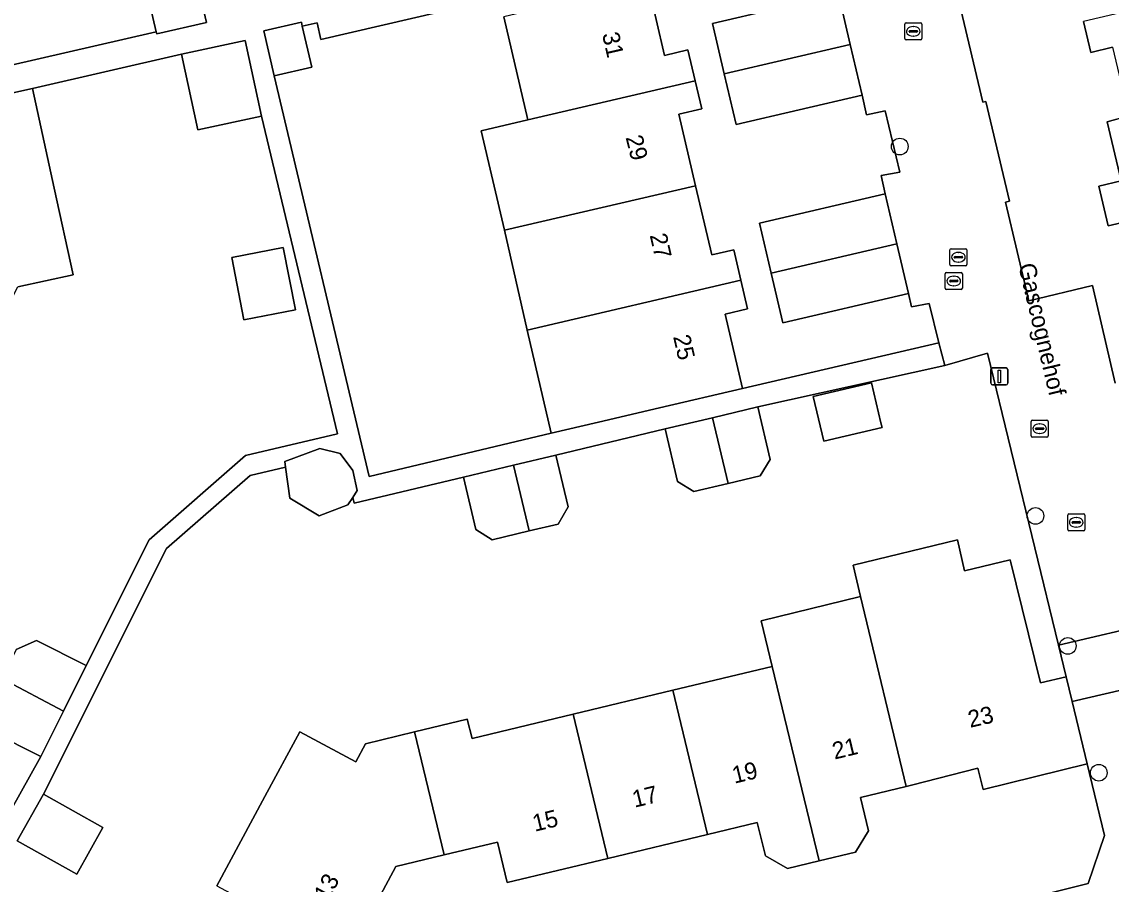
# Model space of a CAD drawing. Extents: x 158455 to 159797, y 387218 to 388672.
# Drawn here: x 159447.8 to 159511.7, y 388526 to 388576.6 of the extents above; entities that cross this region are included whole.
import ezdxf

# ---------------------------------------------------------------- set-up
doc = ezdxf.new("R2010")
doc.units = 0
for name, color, linetype in [('IMGEO_Boom', 7, 'Continuous'), ('IMGEO_Erf', 7, 'Continuous'), ('IMGEO_Kolk', 7, 'Continuous'), ('IMGEO_Lichtmast', 7, 'Continuous'), ('IMGEO_Muur', 7, 'Continuous'), ('IMGEO_Openbare_ruimte_label', 7, 'Continuous'), ('IMGEO_Pand', 7, 'Continuous'), ('IMGEO_Pand_nummerreeks', 7, 'Continuous'), ('IMGEO_Rioolput', 7, 'Continuous'), ('IMGEO_Voetpad_open', 7, 'Continuous'), ('IMGEO_Woonerf_open', 7, 'Continuous')]:
    doc.layers.add(name, color=color, linetype=linetype)

msp = doc.modelspace()

# ---------------------------------------------------------------- linework, layer by layer
at = {"layer": 'IMGEO_Boom'}
for centre in [(159499.313, 388569.278), (159507.272, 388547.603), (159509.166, 388539.975), (159510.984, 388532.539)]:
    msp.add_circle(centre, 0.489, dxfattribs=at)
at = {"layer": 'IMGEO_Erf'}
for points in [[(159455.64, 388589.022), (159453.317, 388588.464), (159452.106, 388593.503), (159454.471, 388594.071), (159454.238, 388595.128), (159451.784, 388594.67), (159451.132, 388598.158), (159453.426, 388598.587), (159453.107, 388599.965), (159450.122, 388599.274), (159447.139, 388598.583), (159446.811, 388599.997), (159438.77, 388598.115), (159440.209, 388591.856), (159441.545, 388586.047), (159441.61, 388585.767), (159444.103, 388586.341), (159445.159, 388581.748), (159445.504, 388580.249), (159446.944, 388573.987), (159455.708, 388576.016), (159455.008, 388579.062), (159457.798, 388579.704)], [(159460.133, 388562.768), (159463.158, 388563.362), (159463.877, 388559.697), (159460.853, 388559.103)], [(159494.865, 388551.986), (159494.242, 388554.613), (159497.648, 388555.421), (159498.207, 388553.066), (159498.272, 388552.795)]]:
    msp.add_lwpolyline(points, close=True, dxfattribs=at)
for points in [[(159495.653, 388582.594), (159465.367, 388575.569), (159465.142, 388576.541), (159464.275, 388576.34), (159464.833, 388573.932), (159462.631, 388573.421), (159468.193, 388549.928), (159478.868, 388552.462), (159477.456, 388558.513), (159476.135, 388564.366), (159474.771, 388570.208), (159477.497, 388570.845), (159476.084, 388576.898)], [(159484.528, 388578.868), (159485.518, 388574.624), (159486.89, 388574.944), (159487.311, 388573.138), (159487.696, 388571.487), (159486.361, 388571.176), (159487.34, 388566.983), (159488.289, 388562.916), (159489.579, 388563.217), (159489.994, 388561.441), (159490.387, 388559.756), (159489.065, 388559.448), (159490.084, 388555.08), (159501.611, 388557.768), (159501.031, 388560.063), (159500, 388559.878), (159499.819, 388560.654), (159492.457, 388558.936), (159491.776, 388561.857), (159491.093, 388564.783), (159498.455, 388566.501), (159498.226, 388567.576), (159499.315, 388567.771), (159498.458, 388571.376), (159497.37, 388571.141), (159497.102, 388572.295), (159489.711, 388570.57), (159489.018, 388573.537), (159488.325, 388576.505), (159495.717, 388578.231)], [(159502.825, 388577.646), (159504.189, 388571.886), (159504.351, 388571.924), (159505.742, 388566.078), (159505.504, 388566.021), (159506.882, 388560.227), (159510.608, 388561.117), (159511.952, 388555.403)], [(159511.794, 388575.101), (159510.522, 388574.799), (159510.091, 388576.614)], [(159447.5, 388539.769), (159448.68, 388540.287), (159451.608, 388538.823), (159455.297, 388546.202), (159460.937, 388551.16), (159466.346, 388552.422), (159461.882, 388571.069), (159458.151, 388570.258), (159457.187, 388574.696), (159448.458, 388572.677), (159449.728, 388566.836), (159450.834, 388561.749), (159447.6, 388561.046)], [(159512.795, 388564.923), (159511.538, 388564.625), (159510.983, 388566.963), (159512.295, 388567.276), (159511.478, 388570.721), (159512.748, 388571.079)], [(159459.271, 388525.903), (159462.083, 388531.137), (159464.126, 388534.939), (159467.41, 388533.174), (159467.982, 388534.239), (159470.856, 388534.931), (159473.952, 388535.676), (159474.226, 388534.539), (159480.166, 388535.969), (159486, 388537.373), (159491.833, 388538.778), (159491.191, 388541.453), (159497.016, 388542.883), (159496.577, 388544.709), (159502.693, 388546.198), (159503.102, 388544.377), (159505.784, 388545.035), (159507.56, 388537.803), (159509.063, 388538.173), (159508.616, 388540.017), (159504.458, 388557.158), (159501.948, 388556.436), (159490.98, 388553.998), (159491.711, 388550.916), (159491.118, 388549.952), (159489.251, 388549.509), (159487.239, 388549.031), (159486.285, 388549.628), (159485.553, 388552.71), (159479.15, 388551.173), (159479.872, 388548.135), (159479.287, 388547.127), (159477.58, 388546.722), (159475.405, 388546.205), (159474.455, 388546.802), (159473.724, 388549.885), (159467.309, 388548.362), (159467.233, 388548.682), (159466.953, 388548.249), (159465.271, 388547.62), (159463.551, 388548.642), (159463.287, 388550.471), (159461.209, 388549.986), (159456.307, 388545.697), (159449.101, 388531.28), (159452.582, 388529.324), (159451.042, 388526.584), (159447.561, 388528.54)], [(159445.98, 388528.223), (159448.944, 388533.496), (159446.085, 388534.925)], [(159500, 388523.433), (159510.355, 388526.041), (159511.321, 388528.864), (159510.306, 388533.05), (159504.198, 388531.549), (159503.89, 388532.801), (159500, 388531.809), (159499.697, 388531.736), (159497.002, 388531.086), (159497.475, 388529.123), (159496.724, 388527.883), (159494.58, 388527.361), (159492.73, 388526.911), (159491.429, 388527.658), (159490.956, 388529.621), (159488.034, 388528.918), (159482.2, 388527.513), (159476.285, 388526.089), (159475.714, 388528.462), (159472.594, 388527.711), (159469.756, 388527.027), (159466.939, 388521.783)]]:
    msp.add_lwpolyline(points, dxfattribs=at)
at = {"layer": 'IMGEO_Kolk'}
for p, q in [((159499.604, 388575.612), (159499.604, 388576.464)), ((159499.679, 388576.538), (159500.531, 388576.538)), ((159499.863, 388576.032), (159499.863, 388576.044)), ((159499.906, 388576.081), (159500.304, 388576.081)), ((159500.092, 388576.318), (159500.117, 388576.318)), ((159500.347, 388576.044), (159500.347, 388576.032)), ((159500.605, 388576.464), (159500.605, 388575.612)), ((159500.531, 388575.538), (159499.679, 388575.538)), ((159500.301, 388575.995), (159499.903, 388575.995)), ((159500.115, 388575.758), (159500.09, 388575.758)), ((159502.328, 388563.284), (159503.18, 388563.284)), ((159502.253, 388562.358), (159502.253, 388563.21)), ((159502.512, 388562.778), (159502.512, 388562.79)), ((159502.95, 388562.741), (159502.552, 388562.741)), ((159502.555, 388562.827), (159502.953, 388562.827)), ((159502.741, 388563.064), (159502.766, 388563.064)), ((159502.996, 388562.79), (159502.996, 388562.778)), ((159503.254, 388563.21), (159503.254, 388562.358)), ((159503.18, 388562.284), (159502.328, 388562.284)), ((159502.764, 388562.504), (159502.739, 388562.504)), ((159509.161, 388546.804), (159509.161, 388547.656)), ((159509.236, 388547.73), (159510.088, 388547.73)), ((159509.463, 388547.273), (159509.861, 388547.273)), ((159509.649, 388547.51), (159509.674, 388547.51)), ((159510.162, 388547.656), (159510.162, 388546.804)), ((159510.088, 388546.73), (159509.236, 388546.73)), ((159509.42, 388547.224), (159509.42, 388547.236)), ((159509.858, 388547.187), (159509.46, 388547.187)), ((159509.672, 388546.95), (159509.647, 388546.95)), ((159509.904, 388547.236), (159509.904, 388547.224))]:
    msp.add_line(p, q, dxfattribs=at)
for points in [[(159499.604, 388575.612), (159499.604, 388576.464)], [(159499.679, 388576.538), (159500.531, 388576.538)], [(159500.605, 388576.464), (159500.605, 388575.612)], [(159500.531, 388575.538), (159499.679, 388575.538)], [(159502.328, 388563.284), (159503.18, 388563.284)], [(159502.253, 388562.358), (159502.253, 388563.21)], [(159503.254, 388563.21), (159503.254, 388562.358)], [(159503.18, 388562.284), (159502.328, 388562.284)], [(159509.161, 388546.804), (159509.161, 388547.656)], [(159509.236, 388547.73), (159510.088, 388547.73)], [(159510.162, 388547.656), (159510.162, 388546.804)], [(159510.088, 388546.73), (159509.236, 388546.73)]]:
    msp.add_lwpolyline(points, dxfattribs=at)
for centre, radius, start, end in [((159499.681, 388576.462), 0.0765, 91.55205, 178.44795), ((159499.681, 388576.462), 0.0765, 91.55205, 178.44795), ((159499.903, 388576.041), 0.0403, 85.87752, 175.75265), ((159499.9, 388576.031), 0.0366, 178.93798, 274.71019), ((159500.304, 388576.038), 0.043, 264.86636, 352.45326), ((159500.308, 388576.043), 0.0386, 1.73085, 96.63898), ((159500.529, 388576.462), 0.0765, 1.55205, 88.44795), ((159500.529, 388576.462), 0.0765, 1.55205, 88.44795), ((159499.681, 388575.614), 0.0765, 181.55205, 268.44795), ((159499.681, 388575.614), 0.0765, 181.55205, 268.44795), ((159500.529, 388575.614), 0.0765, 271.55205, 358.44795), ((159500.529, 388575.614), 0.0765, 271.55205, 358.44795), ((159502.33, 388563.208), 0.0765, 91.55205, 178.44795), ((159502.33, 388563.208), 0.0765, 91.55205, 178.44795), ((159503.178, 388563.208), 0.0765, 1.55205, 88.44795), ((159503.178, 388563.208), 0.0765, 1.55205, 88.44795), ((159502.552, 388562.787), 0.0403, 85.87752, 175.75265), ((159502.549, 388562.777), 0.0366, 178.93798, 274.71019), ((159502.953, 388562.784), 0.043, 264.86636, 352.45326), ((159502.957, 388562.789), 0.0386, 1.73085, 96.63898), ((159502.33, 388562.36), 0.0765, 181.55205, 268.44795), ((159502.33, 388562.36), 0.0765, 181.55205, 268.44795), ((159503.178, 388562.36), 0.0765, 271.55205, 358.44795), ((159503.178, 388562.36), 0.0765, 271.55205, 358.44795), ((159509.238, 388547.654), 0.0765, 91.55205, 178.44795), ((159509.238, 388547.654), 0.0765, 91.55205, 178.44795), ((159509.46, 388547.233), 0.0403, 85.87752, 175.75265), ((159509.865, 388547.235), 0.0386, 1.73085, 96.63898), ((159510.086, 388547.654), 0.0765, 1.55205, 88.44795), ((159510.086, 388547.654), 0.0765, 1.55205, 88.44795), ((159509.238, 388546.806), 0.0765, 181.55205, 268.44795), ((159509.238, 388546.806), 0.0765, 181.55205, 268.44795), ((159509.457, 388547.223), 0.0366, 178.93798, 274.71019), ((159509.861, 388547.23), 0.043, 264.86636, 352.45326), ((159510.086, 388546.806), 0.0765, 271.55205, 358.44795), ((159510.086, 388546.806), 0.0765, 271.55205, 358.44795)]:
    msp.add_arc(centre, radius, start, end, dxfattribs=at)
for centre, major_axis, ratio, start_param, end_param in [((159500.091, 388576.038), (-0.387, 0.002), 0.722429, 4.712389, 7.853982), ((159500.116, 388576.038), (-0.39, 0.002), 0.717154, 1.570796, 4.712389), ((159502.74, 388562.784), (-0.387, 0.002), 0.722429, 4.712389, 7.853982), ((159502.765, 388562.784), (-0.39, 0.002), 0.717154, 1.570796, 4.712389), ((159509.648, 388547.23), (-0.387, 0.002), 0.722429, 4.712389, 7.853982), ((159509.673, 388547.23), (-0.39, 0.002), 0.717154, 1.570796, 4.712389)]:
    msp.add_ellipse(centre, major_axis=major_axis, ratio=ratio, start_param=start_param, end_param=end_param, dxfattribs=at)
at = {"layer": 'IMGEO_Lichtmast'}
for p, q in [((159504.755, 388556.291), (159505.545, 388556.291)), ((159505.545, 388556.291), (159504.755, 388556.291)), ((159504.655, 388555.391), (159504.655, 388556.191)), ((159504.655, 388556.191), (159504.655, 388555.391)), ((159505.645, 388556.191), (159505.645, 388555.391)), ((159505.645, 388555.391), (159505.645, 388556.191)), ((159505.545, 388555.291), (159504.755, 388555.291)), ((159504.755, 388555.291), (159505.545, 388555.291))]:
    msp.add_line(p, q, dxfattribs=at)
msp.add_lwpolyline([(159505.075, 388556.166), (159505.225, 388556.166), (159505.225, 388555.416), (159505.075, 388555.416), (159505.075, 388556.166)], dxfattribs=at)
for centre, start, end in [((159504.755, 388556.191), 90, 180), ((159504.755, 388556.191), 90, 180), ((159505.545, 388556.191), 0, 90), ((159505.545, 388556.191), 360, 90), ((159504.755, 388555.391), 180, 270), ((159504.755, 388555.391), 180, 270), ((159505.545, 388555.391), 270, 0), ((159505.545, 388555.391), 270, 0)]:
    msp.add_arc(centre, 0.1, start, end, dxfattribs=at)
at = {"layer": 'IMGEO_Muur'}
for points in [[(159504.458, 388557.158), (159508.616, 388540.017)], [(159508.616, 388540.017), (159509.063, 388538.173)]]:
    msp.add_lwpolyline(points, dxfattribs=at)
at = {"layer": 'IMGEO_Pand'}
for points in [[(159457.798, 388579.704), (159455.008, 388579.062), (159455.708, 388576.016), (159455.738, 388575.887), (159458.646, 388576.556), (159457.916, 388579.731)], [(159510.091, 388576.614), (159510.522, 388574.799), (159511.794, 388575.101), (159512.748, 388571.079), (159521.251, 388573.095), (159524.192, 388573.791), (159523.846, 388575.252), (159524.333, 388575.367), (159523.794, 388577.641), (159523.307, 388577.526), (159522.809, 388579.629), (159519.866, 388578.931)], [(159487.311, 388573.138), (159486.89, 388574.944), (159485.518, 388574.624), (159484.528, 388578.868), (159479.659, 388577.732), (159476.084, 388576.898), (159477.497, 388570.845)], [(159496.409, 388575.264), (159495.717, 388578.231), (159488.325, 388576.505), (159489.018, 388573.537)], [(159464.275, 388576.34), (159464.218, 388576.585), (159462.015, 388576.074), (159462.631, 388573.421), (159464.833, 388573.932)], [(159457.187, 388574.696), (159458.151, 388570.258), (159461.882, 388571.069), (159460.918, 388575.507)], [(159496.409, 388575.264), (159489.018, 388573.537), (159489.711, 388570.57), (159497.102, 388572.295)], [(159487.34, 388566.983), (159486.361, 388571.176), (159487.696, 388571.487), (159487.311, 388573.138), (159477.497, 388570.845), (159474.771, 388570.208), (159476.135, 388564.366)], [(159521.251, 388573.095), (159512.748, 388571.079), (159511.478, 388570.721), (159512.295, 388567.276), (159510.983, 388566.963), (159511.538, 388564.625), (159512.795, 388564.923), (159522.636, 388567.256)], [(159439.795, 388562.619), (159446.547, 388559.053), (159447.6, 388561.046), (159450.834, 388561.749), (159449.728, 388566.836), (159448.458, 388572.677), (159443.468, 388571.593), (159438.581, 388570.531), (159438.99, 388568.65), (159440.031, 388568.877), (159440.926, 388564.76)], [(159489.994, 388561.441), (159489.579, 388563.217), (159488.289, 388562.916), (159487.34, 388566.983), (159476.135, 388564.366), (159477.456, 388558.513)], [(159491.776, 388561.857), (159499.137, 388563.577), (159498.455, 388566.501), (159491.093, 388564.783)], [(159463.877, 388559.697), (159463.158, 388563.362), (159460.133, 388562.768), (159460.853, 388559.103)], [(159491.776, 388561.857), (159492.457, 388558.936), (159499.819, 388560.654), (159499.137, 388563.577)], [(159489.994, 388561.441), (159477.456, 388558.513), (159478.868, 388552.462), (159481.637, 388553.108), (159485.215, 388553.943), (159490.084, 388555.08), (159489.065, 388559.448), (159490.387, 388559.756)], [(159498.272, 388552.795), (159498.207, 388553.066), (159497.648, 388555.421), (159494.242, 388554.613), (159494.865, 388551.986)], [(159490.98, 388553.998), (159488.323, 388553.367), (159489.251, 388549.509), (159491.118, 388549.952), (159491.711, 388550.916)], [(159488.323, 388553.367), (159485.553, 388552.71), (159486.285, 388549.628), (159487.239, 388549.031), (159489.251, 388549.509)], [(159466.491, 388551.263), (159465.298, 388551.564), (159463.24, 388550.793), (159463.287, 388550.471), (159463.551, 388548.642), (159465.271, 388547.62), (159466.953, 388548.249), (159467.233, 388548.682), (159467.495, 388549.088), (159467.238, 388550.277)], [(159479.15, 388551.173), (159476.652, 388550.58), (159477.58, 388546.722), (159479.287, 388547.127), (159479.872, 388548.135)], [(159476.652, 388550.58), (159473.724, 388549.885), (159474.455, 388546.802), (159475.405, 388546.205), (159477.58, 388546.722)], [(159505.784, 388545.035), (159503.102, 388544.377), (159502.693, 388546.198), (159496.577, 388544.709), (159497.016, 388542.883), (159499.697, 388531.736), (159500, 388531.809), (159503.89, 388532.801), (159504.198, 388531.549), (159510.306, 388533.05), (159509.418, 388536.712), (159509.063, 388538.173), (159507.56, 388537.803)], [(159494.58, 388527.361), (159496.724, 388527.883), (159497.475, 388529.123), (159497.002, 388531.086), (159499.697, 388531.736), (159497.016, 388542.883), (159491.191, 388541.453), (159491.833, 388538.778)], [(159451.608, 388538.823), (159448.68, 388540.287), (159447.5, 388539.769), (159446.652, 388538.073), (159450.276, 388536.159)], [(159494.58, 388527.361), (159491.833, 388538.778), (159486, 388537.373), (159488.034, 388528.918), (159490.956, 388529.621), (159491.429, 388527.658), (159492.73, 388526.911)], [(159450.276, 388536.159), (159446.652, 388538.073), (159445.733, 388536.234), (159446.085, 388534.925), (159448.944, 388533.496)], [(159486, 388537.373), (159480.166, 388535.969), (159482.2, 388527.513), (159488.034, 388528.918)], [(159472.594, 388527.711), (159475.714, 388528.462), (159476.285, 388526.089), (159482.2, 388527.513), (159480.166, 388535.969), (159474.226, 388534.539), (159473.952, 388535.676), (159470.856, 388534.931)], [(159459.271, 388525.903), (159466.939, 388521.783), (159469.756, 388527.027), (159472.594, 388527.711), (159470.856, 388534.931), (159467.982, 388534.239), (159467.41, 388533.174), (159464.126, 388534.939), (159462.083, 388531.137)], [(159452.582, 388529.324), (159449.101, 388531.28), (159447.561, 388528.54), (159451.042, 388526.584)]]:
    msp.add_lwpolyline(points, close=True, dxfattribs=at)
at = {"layer": 'IMGEO_Rioolput'}
for p, q in [((159501.981, 388560.962), (159501.981, 388561.814)), ((159502.056, 388561.888), (159502.908, 388561.888)), ((159502.24, 388561.382), (159502.24, 388561.394)), ((159502.678, 388561.345), (159502.28, 388561.345)), ((159502.283, 388561.431), (159502.681, 388561.431)), ((159502.469, 388561.668), (159502.494, 388561.668)), ((159502.724, 388561.394), (159502.724, 388561.382)), ((159502.982, 388561.814), (159502.982, 388560.962)), ((159502.908, 388560.888), (159502.056, 388560.888)), ((159502.492, 388561.108), (159502.467, 388561.108)), ((159507.016, 388552.299), (159507.016, 388553.151)), ((159507.091, 388553.225), (159507.943, 388553.225)), ((159507.504, 388553.005), (159507.529, 388553.005)), ((159508.017, 388553.151), (159508.017, 388552.299)), ((159507.275, 388552.719), (159507.275, 388552.731)), ((159507.713, 388552.682), (159507.315, 388552.682)), ((159507.318, 388552.768), (159507.716, 388552.768)), ((159507.527, 388552.445), (159507.502, 388552.445)), ((159507.759, 388552.731), (159507.759, 388552.719)), ((159507.943, 388552.225), (159507.091, 388552.225))]:
    msp.add_line(p, q, dxfattribs=at)
for points in [[(159501.981, 388560.962), (159501.981, 388561.814)], [(159502.056, 388561.888), (159502.908, 388561.888)], [(159502.982, 388561.814), (159502.982, 388560.962)], [(159502.908, 388560.888), (159502.056, 388560.888)], [(159507.016, 388552.299), (159507.016, 388553.151)], [(159507.091, 388553.225), (159507.943, 388553.225)], [(159508.017, 388553.151), (159508.017, 388552.299)], [(159507.943, 388552.225), (159507.091, 388552.225)]]:
    msp.add_lwpolyline(points, dxfattribs=at)
for centre, radius, start, end in [((159502.058, 388561.812), 0.0765, 91.55205, 178.44795), ((159502.058, 388561.812), 0.0765, 91.55205, 178.44795), ((159502.28, 388561.391), 0.0403, 85.87752, 175.75265), ((159502.277, 388561.381), 0.0366, 178.93798, 274.71019), ((159502.681, 388561.388), 0.043, 264.86636, 352.45326), ((159502.685, 388561.393), 0.0386, 1.73085, 96.63898), ((159502.906, 388561.812), 0.0765, 1.55205, 88.44795), ((159502.906, 388561.812), 0.0765, 1.55205, 88.44795), ((159502.058, 388560.964), 0.0765, 181.55205, 268.44795), ((159502.058, 388560.964), 0.0765, 181.55205, 268.44795), ((159502.906, 388560.964), 0.0765, 271.55205, 358.44795), ((159502.906, 388560.964), 0.0765, 271.55205, 358.44795), ((159507.093, 388553.149), 0.0765, 91.55205, 178.44795), ((159507.093, 388553.149), 0.0765, 91.55205, 178.44795), ((159507.941, 388553.149), 0.0765, 1.55205, 88.44795), ((159507.941, 388553.149), 0.0765, 1.55205, 88.44795), ((159507.315, 388552.728), 0.0403, 85.87752, 175.75265), ((159507.312, 388552.718), 0.0366, 178.93798, 274.71019), ((159507.716, 388552.725), 0.043, 264.86636, 352.45326), ((159507.72, 388552.73), 0.0386, 1.73085, 96.63898), ((159507.093, 388552.301), 0.0765, 181.55205, 268.44795), ((159507.093, 388552.301), 0.0765, 181.55205, 268.44795), ((159507.941, 388552.301), 0.0765, 271.55205, 358.44795), ((159507.941, 388552.301), 0.0765, 271.55205, 358.44795)]:
    msp.add_arc(centre, radius, start, end, dxfattribs=at)
for centre, major_axis, ratio, start_param, end_param in [((159502.468, 388561.388), (-0.387, 0.002), 0.722429, 4.712389, 7.853982), ((159502.493, 388561.388), (-0.39, 0.002), 0.717154, 1.570796, 4.712389), ((159507.503, 388552.725), (-0.387, 0.002), 0.722429, 4.712389, 7.853982), ((159507.528, 388552.725), (-0.39, 0.002), 0.717154, 1.570796, 4.712389)]:
    msp.add_ellipse(centre, major_axis=major_axis, ratio=ratio, start_param=start_param, end_param=end_param, dxfattribs=at)
at = {"layer": 'IMGEO_Voetpad_open'}
for points in [[(159447.561, 388528.54), (159449.101, 388531.28), (159456.307, 388545.697), (159461.209, 388549.986), (159463.287, 388550.471), (159463.24, 388550.793), (159465.298, 388551.564), (159466.491, 388551.263), (159467.238, 388550.277), (159467.495, 388549.088), (159467.233, 388548.682), (159467.309, 388548.362), (159473.724, 388549.885), (159476.652, 388550.58), (159479.15, 388551.173), (159485.553, 388552.71), (159488.323, 388553.367), (159490.98, 388553.998), (159501.948, 388556.436), (159501.611, 388557.768), (159490.084, 388555.08), (159485.215, 388553.943), (159481.637, 388553.108), (159478.868, 388552.462), (159468.193, 388549.928), (159462.631, 388573.421), (159462.015, 388576.074), (159464.218, 388576.585), (159464.275, 388576.34), (159465.142, 388576.541), (159465.367, 388575.569), (159495.653, 388582.594)], [(159457.916, 388579.731), (159458.646, 388576.556), (159455.738, 388575.887), (159455.708, 388576.016), (159446.944, 388573.987)], [(159443.468, 388571.593), (159448.458, 388572.677), (159457.187, 388574.696), (159460.918, 388575.507), (159461.882, 388571.069), (159466.346, 388552.422), (159460.937, 388551.16), (159455.297, 388546.202), (159451.608, 388538.823), (159450.276, 388536.159), (159448.944, 388533.496), (159445.98, 388528.223)]]:
    msp.add_lwpolyline(points, dxfattribs=at)
at = {"layer": 'IMGEO_Woonerf_open'}
for points in [[(159495.717, 388578.231), (159496.409, 388575.264), (159497.102, 388572.295), (159497.37, 388571.141), (159498.458, 388571.376), (159499.315, 388567.771), (159498.226, 388567.576), (159498.455, 388566.501), (159499.137, 388563.577), (159499.819, 388560.654), (159500, 388559.878), (159501.031, 388560.063), (159501.611, 388557.768), (159501.948, 388556.436), (159504.458, 388557.158), (159508.616, 388540.017), (159514.464, 388541.385)], [(159511.952, 388555.403), (159510.608, 388561.117), (159506.882, 388560.227), (159505.504, 388566.021), (159505.742, 388566.078), (159504.351, 388571.924), (159504.189, 388571.886), (159502.825, 388577.646)], [(159520.049, 388517.516), (159515.238, 388538.074), (159509.418, 388536.712), (159510.306, 388533.05), (159511.321, 388528.864), (159510.355, 388526.041), (159500, 388523.433), (159498.462, 388523.056), (159492.687, 388521.653), (159486.741, 388520.249), (159480.964, 388518.863), (159476.342, 388516.496), (159472.173, 388508.68), (159471.907, 388508.186), (159470.744, 388506.021), (159469.249, 388503.238), (159467.472, 388500), (159466.476, 388498.121), (159463.698, 388492.882), (159462.503, 388490.609), (159461.918, 388489.504), (159460.047, 388485.968)]]:
    msp.add_lwpolyline(points, dxfattribs=at)
msp.add_lwpolyline([(159514.464, 388541.385), (159508.616, 388540.017), (159509.063, 388538.173), (159509.418, 388536.712), (159515.238, 388538.074)], close=True, dxfattribs=at)

# ---------------------------------------------------------------- texts
at = {"layer": 'IMGEO_Openbare_ruimte_label'}
msp.add_text('Gascognehof', height=1, rotation=283.35534, dxfattribs=at).set_placement((159506.258, 388562.312))
at = {"layer": 'IMGEO_Pand_nummerreeks'}
for s, rotation, p in [('31', 282.85966, (159481.848, 388575.872)), ('29', 284.36394, (159483.227, 388569.818)), ('27', 282.98618, (159484.643, 388564.076)), ('25', 282.98618, (159486.016, 388558.124)), ('23', 12.86863, (159503.438, 388535.171)), ('21', 13.54845, (159495.488, 388533.308)), ('19', 13.54845, (159489.613, 388531.892)), ('17', 13.54845, (159483.759, 388530.482)), ('15', 13.54845, (159477.906, 388529.072)), ('13', 61.75529, (159465.78, 388524.949))]:
    msp.add_text(s, height=1, rotation=rotation, dxfattribs=at).set_placement(p)

doc.saveas('drawing.dxf')
